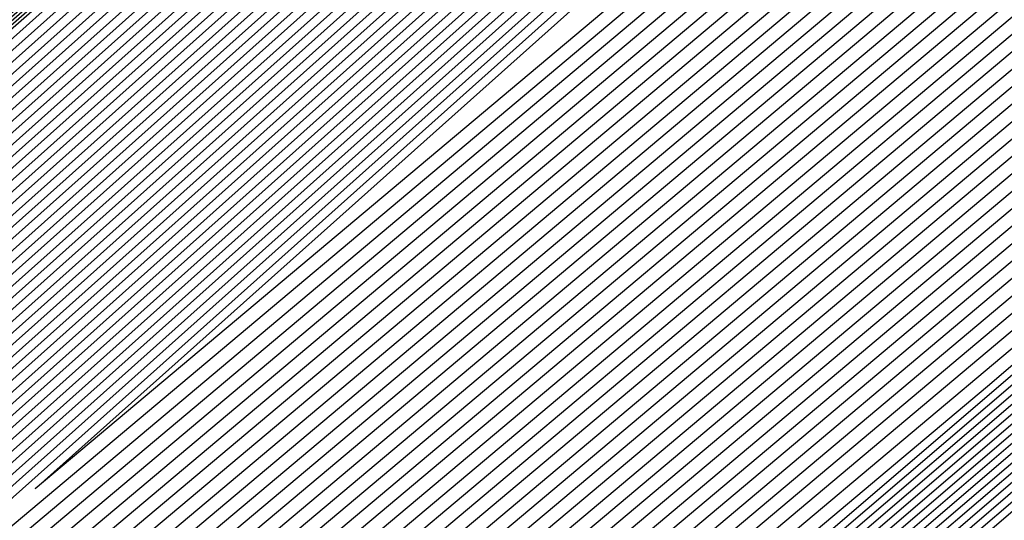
# Model space of a CAD drawing. Extents: x 3249832 to 3255657, y 13789405 to 13793316.
# Tile 998 of 1056: x 3253212.594 to 3253212.833, y 13791260.996 to 13791261.117. Entities that reach past the tile are written whole.
import ezdxf

# ---------------------------------------------------------------- set-up
doc = ezdxf.new("R2010")
doc.units = 0
doc.header["$LTSCALE"] = 100
doc.header["$MEASUREMENT"] = 0
for name, color, linetype in [('GRATIO_03231_CON', 1, 'CONTINUOUS'), ('GRATIO_0323_ICON', 1, 'CONTINUOUS'), ('TARGETS_EAST', 7, 'CONTINUOUS')]:
    doc.layers.add(name, color=color, linetype=linetype)

# ---------------------------------------------------------------- blocks, each defined once
blk = doc.blocks.new('Gratio_032316_contours')
at = {"layer": 'GRATIO_03231_CON', "color": 5, "linetype": 'Continuous', "flags": 128}
for points in [[(3253267.33685, 13791307.94442), (3253256.06434, 13791298.13691), (3253249.73535, 13791292.68985), (3253247.37447, 13791290.71599), (3253247.01598, 13791290.45741), (3253246.6323, 13791290.12049), (3253243.9486, 13791287.76879), (3253236.62821, 13791281.43018), (3253223.88168, 13791270.45956), (3253211.10843, 13791259.52008), (3253205.25508, 13791254.60195), (3253205.25508, 13791254.60195), (3253210.95645, 13791259.69434), (3253223.60023, 13791270.78223), (3253236.2623, 13791281.84957), (3253243.55619, 13791288.21834), (3253246.2461, 13791290.56262), (3253246.63389, 13791290.89451), (3253246.96969, 13791291.17852), (3253249.29667, 13791293.18879), (3253255.60626, 13791298.65187), (3253266.8963, 13791308.42902)], [(3253267.22172, 13791307.84715), (3253256.01257, 13791298.09479), (3253249.71913, 13791292.67838), (3253247.37151, 13791290.71563), (3253247.01503, 13791290.45848), (3253246.63263, 13791290.1226), (3253243.95758, 13791287.77846), (3253236.66075, 13791281.46024), (3253223.95525, 13791270.52492), (3253211.2231, 13791259.62065), (3253205.38858, 13791254.71835), (3253205.38859, 13791254.71835), (3253211.07161, 13791259.79435), (3253223.6747, 13791270.84655), (3253236.29602, 13791281.87828), (3253243.56644, 13791288.22655), (3253246.24773, 13791290.56324), (3253246.63439, 13791290.89394), (3253246.9685, 13791291.17613), (3253249.28262, 13791293.17485), (3253255.55694, 13791298.607), (3253266.78361, 13791308.32906)], [(3253267.1066, 13791307.74987), (3253255.96081, 13791298.05266), (3253249.70292, 13791292.6669), (3253247.36854, 13791290.71526), (3253247.01409, 13791290.45956), (3253246.63296, 13791290.12471), (3253243.96656, 13791287.78812), (3253236.69329, 13791281.49029), (3253224.02881, 13791270.59029), (3253211.33777, 13791259.72122), (3253205.52209, 13791254.83475), (3253205.52209, 13791254.83475), (3253211.18677, 13791259.89435), (3253223.74917, 13791270.91088), (3253236.32974, 13791281.90699), (3253243.57669, 13791288.23475), (3253246.24937, 13791290.56386), (3253246.63488, 13791290.89337), (3253246.9673, 13791291.17375), (3253249.26858, 13791293.16091), (3253255.50762, 13791298.56213), (3253266.67093, 13791308.22911)], [(3253266.87636, 13791307.55532), (3253255.85727, 13791297.96842), (3253249.67048, 13791292.64395), (3253247.36261, 13791290.71454), (3253247.01219, 13791290.46171), (3253246.63362, 13791290.12893), (3253243.98452, 13791287.80744), (3253236.75838, 13791281.55041), (3253224.17594, 13791270.72101), (3253211.56711, 13791259.92236), (3253205.78911, 13791255.06754), (3253205.78911, 13791255.06754), (3253211.41709, 13791260.09437), (3253223.89811, 13791271.03953), (3253236.39717, 13791281.9644), (3253243.59719, 13791288.25117), (3253246.25263, 13791290.56509), (3253246.63586, 13791290.89224), (3253246.96491, 13791291.16898), (3253249.24048, 13791293.13303), (3253255.40897, 13791298.4724), (3253266.44556, 13791308.0292)], [(3253266.76123, 13791307.45805), (3253255.8055, 13791297.92629), (3253249.65427, 13791292.63247), (3253247.35964, 13791290.71418), (3253247.01125, 13791290.46279), (3253246.63395, 13791290.13104), (3253243.9935, 13791287.8171), (3253236.79092, 13791281.58047), (3253224.2495, 13791270.78638), (3253211.68179, 13791260.02293), (3253205.92262, 13791255.18394), (3253205.92262, 13791255.18394), (3253211.53225, 13791260.19438), (3253223.97258, 13791271.10386), (3253236.43089, 13791281.99311), (3253243.60744, 13791288.25937), (3253246.25427, 13791290.56571), (3253246.63635, 13791290.89167), (3253246.96371, 13791291.1666), (3253249.22643, 13791293.11909), (3253255.35964, 13791298.42753), (3253266.33287, 13791307.92924)], [(3253266.64611, 13791307.36077), (3253255.75373, 13791297.88417), (3253249.63805, 13791292.621), (3253247.35667, 13791290.71382), (3253247.0103, 13791290.46387), (3253246.63428, 13791290.13316), (3253244.00248, 13791287.82676), (3253236.82346, 13791281.61053), (3253224.32306, 13791270.85174), (3253211.79646, 13791260.1235), (3253206.05613, 13791255.30034), (3253206.05613, 13791255.30033), (3253211.64741, 13791260.29439), (3253224.04705, 13791271.16818), (3253236.46461, 13791282.02182), (3253243.6177, 13791288.26758), (3253246.2559, 13791290.56633), (3253246.63684, 13791290.8911), (3253246.96251, 13791291.16422), (3253249.21238, 13791293.10515), (3253255.31032, 13791298.38266), (3253266.22019, 13791307.82929)], [(3253266.53099, 13791307.2635), (3253255.70196, 13791297.84205), (3253249.62183, 13791292.60952), (3253247.35371, 13791290.71345), (3253247.00936, 13791290.46494), (3253246.63461, 13791290.13527), (3253244.01147, 13791287.83642), (3253236.856, 13791281.64058), (3253224.39663, 13791270.9171), (3253211.91113, 13791260.22407), (3253206.18963, 13791255.41673), (3253206.18963, 13791255.41673), (3253211.76257, 13791260.3944), (3253224.12152, 13791271.23251), (3253236.49833, 13791282.05053), (3253243.62795, 13791288.27578), (3253246.25754, 13791290.56695), (3253246.63734, 13791290.89054), (3253246.96131, 13791291.16183), (3253249.19833, 13791293.09121), (3253255.26099, 13791298.33779), (3253266.1075, 13791307.72933)], [(3253266.30074, 13791307.06895), (3253255.59843, 13791297.7578), (3253249.5894, 13791292.58657), (3253247.34778, 13791290.71273), (3253247.00747, 13791290.4671), (3253246.63526, 13791290.13949), (3253244.02943, 13791287.85574), (3253236.92109, 13791281.7007), (3253224.54375, 13791271.04783), (3253212.14047, 13791260.42521), (3253206.45665, 13791255.64953), (3253206.45665, 13791255.64953), (3253211.99289, 13791260.59441), (3253224.27046, 13791271.36115), (3253236.56577, 13791282.10794), (3253243.64845, 13791288.29219), (3253246.2608, 13791290.56818), (3253246.63832, 13791290.8894), (3253246.95892, 13791291.15707), (3253249.17024, 13791293.06333), (3253255.16235, 13791298.24805), (3253265.88213, 13791307.52942)], [(3253266.18562, 13791306.97167), (3253255.54666, 13791297.71567), (3253249.57318, 13791292.57509), (3253247.34481, 13791290.71237), (3253247.00652, 13791290.46817), (3253246.63559, 13791290.1416), (3253244.03841, 13791287.86541), (3253236.95363, 13791281.73076), (3253224.61732, 13791271.1132), (3253212.25514, 13791260.52577), (3253206.59016, 13791255.76592), (3253206.59016, 13791255.76592), (3253212.10805, 13791260.69442), (3253224.34492, 13791271.42548), (3253236.59949, 13791282.13665), (3253243.6587, 13791288.3004), (3253246.26244, 13791290.5688), (3253246.63881, 13791290.88883), (3253246.95772, 13791291.15468), (3253249.15619, 13791293.04939), (3253255.11302, 13791298.20318), (3253265.76944, 13791307.42947)], [(3253266.07049, 13791306.8744), (3253255.49489, 13791297.67355), (3253249.55697, 13791292.56362), (3253247.34184, 13791290.712), (3253247.00558, 13791290.46925), (3253246.63592, 13791290.14371), (3253244.04739, 13791287.87507), (3253236.98617, 13791281.76081), (3253224.69088, 13791271.17856), (3253212.36981, 13791260.62634), (3253206.72366, 13791255.88232), (3253206.72367, 13791255.88232), (3253212.22321, 13791260.79443), (3253224.41939, 13791271.4898), (3253236.63321, 13791282.16536), (3253243.66895, 13791288.30861), (3253246.26407, 13791290.56942), (3253246.6393, 13791290.88827), (3253246.95652, 13791291.1523), (3253249.14214, 13791293.03545), (3253255.0637, 13791298.15831), (3253265.65676, 13791307.32951)], [(3253265.95537, 13791306.77712), (3253255.44312, 13791297.63143), (3253249.54075, 13791292.55214), (3253247.33888, 13791290.71164), (3253247.00463, 13791290.47032), (3253246.63625, 13791290.14582), (3253244.05637, 13791287.88473), (3253237.01871, 13791281.79087), (3253224.76444, 13791271.24392), (3253212.48448, 13791260.72691), (3253206.85717, 13791255.99872), (3253206.85717, 13791255.99872), (3253212.33837, 13791260.89444), (3253224.49386, 13791271.55413), (3253236.66693, 13791282.19407), (3253243.67921, 13791288.31681), (3253246.26571, 13791290.57004), (3253246.6398, 13791290.8877), (3253246.95533, 13791291.14992), (3253249.12809, 13791293.02151), (3253255.01437, 13791298.11344), (3253265.54407, 13791307.22956)], [(3253265.72512, 13791306.58257), (3253255.33958, 13791297.54718), (3253249.50832, 13791292.52919), (3253247.33294, 13791290.71092), (3253247.00274, 13791290.47248), (3253246.63691, 13791290.15005), (3253244.07433, 13791287.90405), (3253237.0838, 13791281.85099), (3253224.91157, 13791271.37465), (3253212.71382, 13791260.92805), (3253207.12419, 13791256.23151), (3253207.12419, 13791256.23151), (3253212.56869, 13791261.09446), (3253224.6428, 13791271.68278), (3253236.73437, 13791282.25148), (3253243.69971, 13791288.33322), (3253246.26897, 13791290.57127), (3253246.64078, 13791290.88656), (3253246.95293, 13791291.14515), (3253249.1, 13791292.99362), (3253254.91572, 13791298.02371), (3253265.3187, 13791307.02965)], [(3253265.61, 13791306.4853), (3253255.28781, 13791297.50506), (3253249.4921, 13791292.51771), (3253247.32998, 13791290.71056), (3253247.0018, 13791290.47355), (3253246.63724, 13791290.15216), (3253244.08331, 13791287.91371), (3253237.11634, 13791281.88104), (3253224.98513, 13791271.44001), (3253212.82849, 13791261.02862), (3253207.2577, 13791256.34791), (3253207.2577, 13791256.34791), (3253212.68385, 13791261.19447), (3253224.71727, 13791271.7471), (3253236.76809, 13791282.28019), (3253243.70996, 13791288.34143), (3253246.27061, 13791290.57189), (3253246.64127, 13791290.88599), (3253246.95174, 13791291.14277), (3253249.08595, 13791292.97968), (3253254.8664, 13791297.97884), (3253265.20602, 13791306.92969)], [(3253265.49488, 13791306.38803), (3253255.23605, 13791297.46293), (3253249.47588, 13791292.50624), (3253247.32701, 13791290.71019), (3253247.00085, 13791290.47463), (3253246.63757, 13791290.15427), (3253244.0923, 13791287.92337), (3253237.14888, 13791281.9111), (3253225.0587, 13791271.50538), (3253212.94316, 13791261.12919), (3253207.39121, 13791256.46431), (3253207.39121, 13791256.46431), (3253212.79901, 13791261.29448), (3253224.79174, 13791271.81143), (3253236.80181, 13791282.3089), (3253243.72021, 13791288.34963), (3253246.27224, 13791290.57251), (3253246.64176, 13791290.88543), (3253246.95054, 13791291.14038), (3253249.0719, 13791292.96574), (3253254.81708, 13791297.93397), (3253265.09333, 13791306.82974)], [(3253265.37976, 13791306.29075), (3253255.18428, 13791297.42081), (3253249.45967, 13791292.49476), (3253247.32404, 13791290.70983), (3253246.9999, 13791290.47571), (3253246.6379, 13791290.15638), (3253244.10128, 13791287.93303), (3253237.18142, 13791281.94116), (3253225.13226, 13791271.57074), (3253213.05783, 13791261.22976), (3253207.52471, 13791256.5807), (3253207.52471, 13791256.5807), (3253212.91417, 13791261.39448), (3253224.86621, 13791271.87575), (3253236.83553, 13791282.33761), (3253243.73047, 13791288.35784), (3253246.27388, 13791290.57313), (3253246.64226, 13791290.88486), (3253246.94934, 13791291.138), (3253249.05785, 13791292.9518), (3253254.76775, 13791297.8891), (3253264.98065, 13791306.72978)], [(3253265.14951, 13791306.0962), (3253255.08074, 13791297.33656), (3253249.42723, 13791292.47181), (3253247.31811, 13791290.70911), (3253246.99801, 13791290.47786), (3253246.63856, 13791290.1606), (3253244.11924, 13791287.95236), (3253237.24651, 13791282.00127), (3253225.27938, 13791271.70147), (3253213.28717, 13791261.4309), (3253207.79173, 13791256.8135), (3253207.79173, 13791256.8135), (3253213.14449, 13791261.5945), (3253225.01515, 13791272.0044), (3253236.90297, 13791282.39502), (3253243.75097, 13791288.37425), (3253246.27714, 13791290.57436), (3253246.64324, 13791290.88372), (3253246.94695, 13791291.13323), (3253249.02975, 13791292.92392), (3253254.6691, 13791297.79936), (3253264.75528, 13791306.52987)], [(3253265.03439, 13791305.99892), (3253255.02897, 13791297.29444), (3253249.41102, 13791292.46033), (3253247.31514, 13791290.70874), (3253246.99707, 13791290.47894), (3253246.63889, 13791290.16271), (3253244.12822, 13791287.96202), (3253237.27905, 13791282.03133), (3253225.35295, 13791271.76683), (3253213.40184, 13791261.53147), (3253207.92524, 13791256.92989), (3253207.92524, 13791256.92989), (3253213.25965, 13791261.69451), (3253225.08961, 13791272.06873), (3253236.93669, 13791282.42373), (3253243.76122, 13791288.38246), (3253246.27878, 13791290.57498), (3253246.64373, 13791290.88316), (3253246.94575, 13791291.13085), (3253249.01571, 13791292.90998), (3253254.61978, 13791297.75449), (3253264.64259, 13791306.42992)], [(3253264.91926, 13791305.90165), (3253254.9772, 13791297.25231), (3253249.3948, 13791292.44886), (3253247.31218, 13791290.70838), (3253246.99612, 13791290.48001), (3253246.63922, 13791290.16482), (3253244.1372, 13791287.97168), (3253237.31159, 13791282.06139), (3253225.42651, 13791271.83219), (3253213.51651, 13791261.63204), (3253208.05874, 13791257.04629), (3253208.05875, 13791257.04629), (3253213.37481, 13791261.79452), (3253225.16408, 13791272.13306), (3253236.97041, 13791282.45244), (3253243.77147, 13791288.39066), (3253246.28041, 13791290.5756), (3253246.64422, 13791290.88259), (3253246.94455, 13791291.12847), (3253249.00166, 13791292.89604), (3253254.57046, 13791297.70962), (3253264.52991, 13791306.32996)], [(3253264.80414, 13791305.80438), (3253254.92543, 13791297.21019), (3253249.37858, 13791292.43738), (3253247.30921, 13791290.70802), (3253246.99518, 13791290.48109), (3253246.63955, 13791290.16693), (3253244.14618, 13791287.98134), (3253237.34413, 13791282.09145), (3253225.50007, 13791271.89756), (3253213.63118, 13791261.73261), (3253208.19225, 13791257.16269), (3253208.19225, 13791257.16269), (3253213.48997, 13791261.89453), (3253225.23855, 13791272.19738), (3253237.00413, 13791282.48115), (3253243.78172, 13791288.39887), (3253246.28205, 13791290.57622), (3253246.64472, 13791290.88202), (3253246.94335, 13791291.12608), (3253248.98761, 13791292.8821), (3253254.52113, 13791297.66475), (3253264.41722, 13791306.23001)], [(3253264.57389, 13791305.60983), (3253254.8219, 13791297.12594), (3253249.34615, 13791292.41443), (3253247.30328, 13791290.7073), (3253246.99329, 13791290.48324), (3253246.64021, 13791290.17116), (3253244.16415, 13791288.00066), (3253237.40922, 13791282.15156), (3253225.6472, 13791272.02829), (3253213.86052, 13791261.93375), (3253208.45927, 13791257.39548), (3253208.45927, 13791257.39548), (3253213.72028, 13791262.09454), (3253225.38749, 13791272.32603), (3253237.07157, 13791282.53856), (3253243.80223, 13791288.41528), (3253246.28532, 13791290.57745), (3253246.6457, 13791290.88089), (3253246.94096, 13791291.12132), (3253248.95951, 13791292.85422), (3253254.42248, 13791297.57502), (3253264.19185, 13791306.0301)], [(3253264.45877, 13791305.51255), (3253254.77013, 13791297.08382), (3253249.32993, 13791292.40295), (3253247.30031, 13791290.70693), (3253246.99234, 13791290.48432), (3253246.64054, 13791290.17327), (3253244.17313, 13791288.01032), (3253237.44176, 13791282.18162), (3253225.72077, 13791272.09365), (3253213.97519, 13791262.03431), (3253208.59278, 13791257.51188), (3253208.59278, 13791257.51188), (3253213.83545, 13791262.19455), (3253225.46196, 13791272.39036), (3253237.10529, 13791282.56727), (3253243.81248, 13791288.42348), (3253246.28695, 13791290.57807), (3253246.64619, 13791290.88032), (3253246.93976, 13791291.11893), (3253248.94547, 13791292.84028), (3253254.37316, 13791297.53015), (3253264.07917, 13791305.93015)], [(3253264.34365, 13791305.41528), (3253254.71836, 13791297.0417), (3253249.31372, 13791292.39148), (3253247.29734, 13791290.70657), (3253246.9914, 13791290.48539), (3253246.64087, 13791290.17538), (3253244.18211, 13791288.01998), (3253237.4743, 13791282.21168), (3253225.79433, 13791272.15901), (3253214.08986, 13791262.13489), (3253208.72629, 13791257.62828), (3253208.72628, 13791257.62828), (3253213.9506, 13791262.29456), (3253225.53643, 13791272.45468), (3253237.13901, 13791282.59598), (3253243.82273, 13791288.43169), (3253246.28858, 13791290.57869), (3253246.64668, 13791290.87975), (3253246.93857, 13791291.11655), (3253248.93142, 13791292.82634), (3253254.32383, 13791297.48528), (3253263.96648, 13791305.83019)], [(3253264.22852, 13791305.318), (3253254.66659, 13791296.99957), (3253249.2975, 13791292.38), (3253247.29438, 13791290.70621), (3253246.99045, 13791290.48647), (3253246.6412, 13791290.17749), (3253244.19109, 13791288.02965), (3253237.50684, 13791282.24174), (3253225.86789, 13791272.22438), (3253214.20454, 13791262.23545), (3253208.85979, 13791257.74467), (3253208.85979, 13791257.74467), (3253214.06576, 13791262.39457), (3253225.6109, 13791272.51901), (3253237.17273, 13791282.62469), (3253243.83298, 13791288.4399), (3253246.29022, 13791290.57931), (3253246.64717, 13791290.87918), (3253246.93737, 13791291.11417), (3253248.91737, 13791292.8124), (3253254.27451, 13791297.44041), (3253263.8538, 13791305.73024)], [(3253263.99828, 13791305.12345), (3253254.56305, 13791296.91532), (3253249.26507, 13791292.35705), (3253247.28844, 13791290.70548), (3253246.98856, 13791290.48862), (3253246.64186, 13791290.18171), (3253244.20905, 13791288.04897), (3253237.57193, 13791282.30185), (3253226.01502, 13791272.3551), (3253214.43388, 13791262.43659), (3253209.12681, 13791257.97747), (3253209.12681, 13791257.97747), (3253214.29608, 13791262.59459), (3253225.75984, 13791272.64766), (3253237.24016, 13791282.6821), (3253243.85349, 13791288.45631), (3253246.29349, 13791290.58054), (3253246.64816, 13791290.87805), (3253246.93497, 13791291.1094), (3253248.88927, 13791292.78452), (3253254.17586, 13791297.35067), (3253263.62842, 13791305.53033)], [(3253263.88315, 13791305.02618), (3253254.51129, 13791296.8732), (3253249.24885, 13791292.34558), (3253247.28548, 13791290.70512), (3253246.98761, 13791290.4897), (3253246.64219, 13791290.18382), (3253244.21803, 13791288.05863), (3253237.60447, 13791282.33191), (3253226.08858, 13791272.42047), (3253214.54855, 13791262.53716), (3253209.26032, 13791258.09386), (3253209.26032, 13791258.09386), (3253214.41124, 13791262.69459), (3253225.8343, 13791272.71198), (3253237.27388, 13791282.71081), (3253243.86374, 13791288.46451), (3253246.29512, 13791290.58116), (3253246.64865, 13791290.87748), (3253246.93378, 13791291.10702), (3253248.87522, 13791292.77058), (3253254.12654, 13791297.3058), (3253263.51574, 13791305.43037)], [(3253263.76803, 13791304.9289), (3253254.45952, 13791296.83108), (3253249.23263, 13791292.3341), (3253247.28251, 13791290.70476), (3253246.98667, 13791290.49078), (3253246.64252, 13791290.18593), (3253244.22702, 13791288.06829), (3253237.63701, 13791282.36197), (3253226.16214, 13791272.48583), (3253214.66322, 13791262.63773), (3253209.39382, 13791258.21026), (3253209.39382, 13791258.21026), (3253214.5264, 13791262.7946), (3253225.90877, 13791272.77631), (3253237.3076, 13791282.73952), (3253243.87399, 13791288.47272), (3253246.29675, 13791290.58178), (3253246.64914, 13791290.87691), (3253246.93258, 13791291.10463), (3253248.86118, 13791292.75664), (3253254.07721, 13791297.26093), (3253263.40305, 13791305.33042)], [(3253263.65291, 13791304.83163), (3253254.40775, 13791296.78895), (3253249.21642, 13791292.32262), (3253247.27954, 13791290.7044), (3253246.98572, 13791290.49185), (3253246.64285, 13791290.18805), (3253244.236, 13791288.07795), (3253237.66955, 13791282.39203), (3253226.23571, 13791272.55119), (3253214.77789, 13791262.7383), (3253209.52733, 13791258.32666), (3253209.52733, 13791258.32666), (3253214.64156, 13791262.89461), (3253225.98324, 13791272.84063), (3253237.34132, 13791282.76823), (3253243.88424, 13791288.48092), (3253246.29839, 13791290.5824), (3253246.64963, 13791290.87634), (3253246.93138, 13791291.10225), (3253248.84713, 13791292.7427), (3253254.02789, 13791297.21606), (3253263.29037, 13791305.23046)], [(3253226.38283, 13791272.68192), (3253215.00723, 13791262.93944), (3253209.79435, 13791258.55945), (3253209.79435, 13791258.55945), (3253214.87188, 13791263.09463), (3253226.13218, 13791272.96928)], [(3253226.4564, 13791272.74729), (3253215.1219, 13791263.04001), (3253209.92785, 13791258.67585), (3253209.92786, 13791258.67585), (3253214.98704, 13791263.19464), (3253226.20665, 13791273.03361)], [(3253226.52996, 13791272.81265), (3253215.23657, 13791263.14058), (3253210.06136, 13791258.79225), (3253210.06136, 13791258.79225), (3253215.1022, 13791263.29465), (3253226.28112, 13791273.09794)], [(3253226.60352, 13791272.87801), (3253215.35124, 13791263.24115), (3253210.19487, 13791258.90864), (3253210.19487, 13791258.90864), (3253215.21736, 13791263.39465), (3253226.35559, 13791273.16226)], [(3253226.75065, 13791273.00874), (3253215.58058, 13791263.44229), (3253210.46189, 13791259.14144), (3253210.46189, 13791259.14144), (3253215.44768, 13791263.59467), (3253226.50453, 13791273.29091)], [(3253226.82421, 13791273.0741), (3253215.69525, 13791263.54285), (3253210.5954, 13791259.25783), (3253210.5954, 13791259.25783), (3253215.56284, 13791263.69468), (3253226.57899, 13791273.35524)], [(3253226.89778, 13791273.13947), (3253215.80992, 13791263.64343), (3253210.7289, 13791259.37423), (3253210.7289, 13791259.37423), (3253215.678, 13791263.79469), (3253226.65346, 13791273.41956)], [(3253226.97134, 13791273.20483), (3253215.92459, 13791263.74399), (3253210.86241, 13791259.49063), (3253210.86241, 13791259.49063), (3253215.79316, 13791263.8947)], [(3253216.15393, 13791263.94513), (3253211.12943, 13791259.72342), (3253211.12943, 13791259.72342), (3253216.02348, 13791264.09471)], [(3253216.2686, 13791264.0457), (3253211.26293, 13791259.83982), (3253211.26294, 13791259.83982), (3253216.13864, 13791264.19472)], [(3253216.38328, 13791264.14627), (3253211.39644, 13791259.95622), (3253211.39644, 13791259.95622), (3253216.2538, 13791264.29473)], [(3253216.49795, 13791264.24684), (3253211.52995, 13791260.07261), (3253211.52995, 13791260.07261), (3253216.36896, 13791264.39474)], [(3253216.72729, 13791264.44798), (3253211.79697, 13791260.30541), (3253211.79697, 13791260.30541), (3253216.59928, 13791264.59476)], [(3253216.84196, 13791264.54855), (3253211.93048, 13791260.4218), (3253211.93047, 13791260.4218), (3253216.71444, 13791264.69477)], [(3253216.95663, 13791264.64912), (3253212.06398, 13791260.5382), (3253212.06398, 13791260.5382), (3253216.82959, 13791264.79477)], [(3253217.0713, 13791264.74969), (3253212.19749, 13791260.6546), (3253212.19749, 13791260.6546), (3253216.94475, 13791264.89478)], [(3253217.30064, 13791264.95083), (3253212.46451, 13791260.88739), (3253212.46451, 13791260.88739), (3253217.17507, 13791265.0948)], [(3253217.41531, 13791265.0514), (3253212.59801, 13791261.00379), (3253212.59801, 13791261.00379), (3253217.29023, 13791265.19481)]]:
    blk.add_lwpolyline(points, dxfattribs=at)
at = {"layer": 'GRATIO_0323_ICON', "color": 7, "linetype": 'Continuous', "flags": 128}
for points in [[(3253266.99148, 13791307.6526), (3253255.90904, 13791298.01054), (3253249.6867, 13791292.65542), (3253247.36557, 13791290.7149), (3253247.01314, 13791290.46064), (3253246.63329, 13791290.12682), (3253243.97554, 13791287.79778), (3253236.72583, 13791281.52035), (3253224.10237, 13791270.65565), (3253211.45244, 13791259.82179), (3253205.6556, 13791254.95114), (3253205.6556, 13791254.95114), (3253211.30193, 13791259.99436), (3253223.82364, 13791270.9752), (3253236.36345, 13791281.93569), (3253243.58694, 13791288.24296), (3253246.251, 13791290.56448), (3253246.63537, 13791290.89281), (3253246.9661, 13791291.17137), (3253249.25453, 13791293.14697), (3253255.45829, 13791298.51727), (3253266.55824, 13791308.12915)], [(3253266.41586, 13791307.16622), (3253255.65019, 13791297.79992), (3253249.60562, 13791292.59805), (3253247.35074, 13791290.71309), (3253247.00841, 13791290.46602), (3253246.63494, 13791290.13738), (3253244.02045, 13791287.84608), (3253236.88854, 13791281.67064), (3253224.47019, 13791270.98247), (3253212.0258, 13791260.32464), (3253206.32314, 13791255.53313), (3253206.32314, 13791255.53313), (3253211.87773, 13791260.49441), (3253224.19599, 13791271.29683), (3253236.53205, 13791282.07923), (3253243.6382, 13791288.28399), (3253246.25917, 13791290.56757), (3253246.63783, 13791290.88997), (3253246.96012, 13791291.15945), (3253249.18429, 13791293.07727), (3253255.21167, 13791298.29292), (3253265.99481, 13791307.62938)], [(3253265.84025, 13791306.67985), (3253255.39135, 13791297.5893), (3253249.52453, 13791292.54067), (3253247.33591, 13791290.71128), (3253247.00369, 13791290.4714), (3253246.63658, 13791290.14793), (3253244.06535, 13791287.89439), (3253237.05125, 13791281.82093), (3253224.83801, 13791271.30929), (3253212.59915, 13791260.82748), (3253206.99068, 13791256.11511), (3253206.99068, 13791256.11512), (3253212.45353, 13791260.99445), (3253224.56833, 13791271.61845), (3253236.70065, 13791282.22277), (3253243.68946, 13791288.32502), (3253246.26734, 13791290.57065), (3253246.64029, 13791290.88713), (3253246.95413, 13791291.14753), (3253249.11404, 13791293.00756), (3253254.96505, 13791298.06857), (3253265.43139, 13791307.1296)], [(3253265.26463, 13791306.19348), (3253255.13251, 13791297.37869), (3253249.44345, 13791292.48329), (3253247.32108, 13791290.70947), (3253246.99896, 13791290.47678), (3253246.63823, 13791290.15849), (3253244.11026, 13791287.9427), (3253237.21396, 13791281.97122), (3253225.20582, 13791271.6361), (3253213.1725, 13791261.33033), (3253207.65822, 13791256.6971), (3253207.65822, 13791256.6971), (3253213.02933, 13791261.49449), (3253224.94068, 13791271.94008), (3253236.86925, 13791282.36631), (3253243.74072, 13791288.36604), (3253246.27551, 13791290.57374), (3253246.64275, 13791290.88429), (3253246.94814, 13791291.13562), (3253249.0438, 13791292.93786), (3253254.71843, 13791297.84423), (3253264.86796, 13791306.62983)], [(3253264.68902, 13791305.7071), (3253254.87367, 13791297.16807), (3253249.36237, 13791292.42591), (3253247.30624, 13791290.70766), (3253246.99423, 13791290.48216), (3253246.63988, 13791290.16905), (3253244.15517, 13791287.991), (3253237.37667, 13791282.12151), (3253225.57364, 13791271.96292), (3253213.74585, 13791261.83318), (3253208.32576, 13791257.27908), (3253208.32576, 13791257.27908), (3253213.60512, 13791261.99453), (3253225.31302, 13791272.26171), (3253237.03785, 13791282.50985), (3253243.79198, 13791288.40707), (3253246.28368, 13791290.57683), (3253246.64521, 13791290.88145), (3253246.94216, 13791291.1237), (3253248.97356, 13791292.86816), (3253254.47181, 13791297.61988), (3253264.30454, 13791306.13006)], [(3253264.1134, 13791305.22073), (3253254.61482, 13791296.95745), (3253249.28128, 13791292.36853), (3253247.29141, 13791290.70585), (3253246.98951, 13791290.48755), (3253246.64153, 13791290.1796), (3253244.20007, 13791288.03931), (3253237.53939, 13791282.27179), (3253225.94146, 13791272.28974), (3253214.31921, 13791262.33602), (3253208.9933, 13791257.86107), (3253208.9933, 13791257.86107), (3253214.18092, 13791262.49458), (3253225.68537, 13791272.58333), (3253237.20645, 13791282.65339), (3253243.84324, 13791288.4481), (3253246.29185, 13791290.57992), (3253246.64767, 13791290.87861), (3253246.93617, 13791291.11178), (3253248.90332, 13791292.79846), (3253254.22519, 13791297.39554), (3253263.74111, 13791305.63028)], [(3253226.30927, 13791272.61656), (3253214.89256, 13791262.83887), (3253209.66084, 13791258.44306), (3253209.66084, 13791258.44305), (3253214.75672, 13791262.99462), (3253226.05771, 13791272.90496)], [(3253226.67709, 13791272.94338), (3253215.46591, 13791263.34172), (3253210.32838, 13791259.02504), (3253210.32838, 13791259.02504), (3253215.33252, 13791263.49466), (3253226.43006, 13791273.22659)], [(3253216.03926, 13791263.84456), (3253210.99592, 13791259.60703), (3253210.99592, 13791259.60703), (3253215.90832, 13791263.99471)], [(3253216.61262, 13791264.34741), (3253211.66346, 13791260.18901), (3253211.66346, 13791260.18901), (3253216.48412, 13791264.49475)], [(3253217.18597, 13791264.85026), (3253212.331, 13791260.77099), (3253212.331, 13791260.77099), (3253217.05991, 13791264.99479)]]:
    blk.add_lwpolyline(points, dxfattribs=at)

msp = doc.modelspace()

# ---------------------------------------------------------------- block references
at = {"layer": 'TARGETS_EAST'}
msp.add_blockref('Gratio_032316_contours', (0, 0), dxfattribs=at)

doc.saveas('drawing.dxf')
